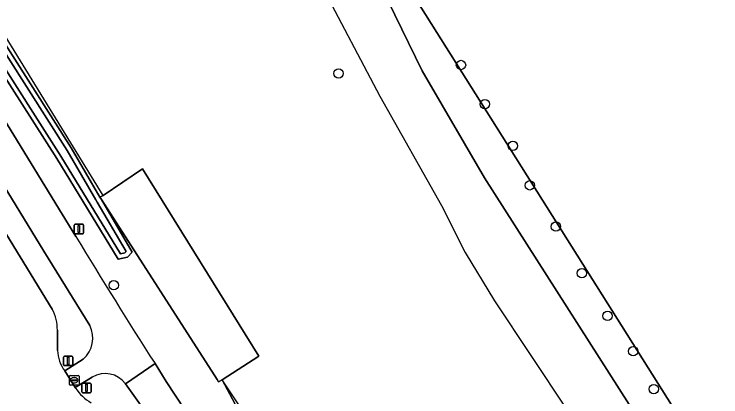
# Model space of a CAD drawing. Extents: x 162396 to 163643, y 386452 to 387406.
# Drawn here: x 163148.6 to 163222.4, y 386822.1 to 386862.1 of the extents above; entities that cross this region are included whole.
import ezdxf

# ---------------------------------------------------------------- set-up
doc = ezdxf.new("R2010")
doc.units = 0
for name, color, linetype in [('IMGEO_Afsluitpaal', 7, 'Continuous'), ('IMGEO_Berm_groen', 7, 'Continuous'), ('IMGEO_Boom', 7, 'Continuous'), ('IMGEO_Fietspad_gesloten', 7, 'Continuous'), ('IMGEO_Grasland_agrarisch', 7, 'Continuous'), ('IMGEO_Greppel_droge_sloot', 7, 'Continuous'), ('IMGEO_Groenvoorziening', 7, 'Continuous'), ('IMGEO_Hek', 7, 'Continuous'), ('IMGEO_Lichtmast', 7, 'Continuous'), ('IMGEO_Loofbos', 7, 'Continuous'), ('IMGEO_Oever', 7, 'Continuous'), ('IMGEO_Rijbaan_lokaal_gesloten', 7, 'Continuous'), ('IMGEO_Rioolput', 7, 'Continuous')]:
    doc.layers.add(name, color=color, linetype=linetype)

msp = doc.modelspace()

# ---------------------------------------------------------------- linework, layer by layer
at = {"layer": 'IMGEO_Afsluitpaal'}
for p, q in [((163153.762, 386825.494), (163153.762, 386826.294)), ((163153.762, 386826.294), (163153.762, 386825.494)), ((163153.862, 386826.394), (163154.652, 386826.394)), ((163154.652, 386826.394), (163153.862, 386826.394)), ((163154.752, 386826.294), (163154.752, 386825.494)), ((163154.752, 386825.494), (163154.752, 386826.294)), ((163154.652, 386825.394), (163153.862, 386825.394)), ((163153.862, 386825.394), (163154.652, 386825.394)), ((163155.781, 386823.572), (163156.571, 386823.572)), ((163156.571, 386823.572), (163155.781, 386823.572)), ((163155.681, 386822.672), (163155.681, 386823.472)), ((163155.681, 386823.472), (163155.681, 386822.672)), ((163156.671, 386823.472), (163156.671, 386822.672)), ((163156.671, 386822.672), (163156.671, 386823.472)), ((163156.571, 386822.572), (163155.781, 386822.572)), ((163155.781, 386822.572), (163156.571, 386822.572))]:
    msp.add_line(p, q, dxfattribs=at)
for points in [[(163154.182, 386826.269), (163154.332, 386826.269), (163154.332, 386825.519), (163154.182, 386825.519), (163154.182, 386826.269)], [(163156.101, 386823.447), (163156.251, 386823.447), (163156.251, 386822.697), (163156.101, 386822.697), (163156.101, 386823.447)]]:
    msp.add_lwpolyline(points, dxfattribs=at)
for centre, start, end in [((163153.862, 386826.294), 90, 180), ((163153.862, 386826.294), 90, 180), ((163154.652, 386826.294), 0, 90), ((163154.652, 386826.294), 360, 90), ((163153.862, 386825.494), 180, 270), ((163153.862, 386825.494), 180, 270), ((163154.652, 386825.494), 270, 0), ((163154.652, 386825.494), 270, 0), ((163155.781, 386823.472), 90, 180), ((163155.781, 386823.472), 90, 180), ((163156.571, 386823.472), 0, 90), ((163156.571, 386823.472), 360, 90), ((163155.781, 386822.672), 180, 270), ((163155.781, 386822.672), 180, 270), ((163156.571, 386822.672), 270, 0), ((163156.571, 386822.672), 270, 0)]:
    msp.add_arc(centre, 0.1, start, end, dxfattribs=at)
at = {"layer": 'IMGEO_Berm_groen'}
for points in [[(163058.321, 387013.033), (163062.245, 387003.85), (163065.679, 386996.007), (163072.387, 386981.888), (163076.252, 386973.982), (163079.946, 386966.717), (163082.017, 386962.946), (163085.197, 386957.174), (163087.753, 386952.543), (163088.198, 386951.737), (163088.644, 386950.931), (163089.035, 386950.226), (163090.045, 386948.352), (163091.713, 386945.359), (163103.715, 386924.646), (163109.912, 386913.996), (163113.552, 386907.796), (163119.49, 386897.68), (163133.047, 386874.854), (163141.068, 386861.652), (163143.895, 386857.051), (163155.065, 386838.871)], [(163137.525, 386860.5), (163135.447, 386859.2), (163152.596, 386831.287)], [(163156.522, 386829.586), (163151.706, 386837.322), (163140.88, 386855.017), (163137.525, 386860.5)], [(163176.823, 386808.612), (163169.719, 386819.345), (163169.722, 386819.713), (163169.769, 386819.969), (163169.86, 386820.212), (163169.991, 386820.436), (163170.16, 386820.634), (163170.359, 386820.798), (163170.58, 386820.926), (163170.821, 386821.013), (163171.069, 386821.057), (163171.283, 386821.062), (163171.448, 386821.02), (163171.696, 386820.982), (163171.995, 386820.854), (163170.355, 386823.925), (163169.97, 386823.689), (163169.808, 386823.934), (163157.726, 386842.718), (163160.934, 386837.244), (163160.448, 386836.704), (163159.466, 386836.49), (163153.066, 386846.995), (163145.801, 386858.335)], [(163153.131, 386829.081), (163153.162, 386826.991)], [(163153.899, 386824.837), (163155.833, 386826.069)], [(163163.33, 386825.605), (163164.508, 386823.754), (163175.18, 386807.528), (163180.968, 386798.728), (163194.029, 386778.889), (163199.051, 386771.28), (163213.462, 386749.442), (163231.76, 386721.686), (163235.22, 386716.438), (163236.276, 386714.767), (163237.965, 386712.184), (163239.968, 386708.924)], [(163156.778, 386824.198), (163154.987, 386823.127)], [(163160.232, 386819.135), (163161.463, 386817.28), (163175.537, 386795.977), (163177.565, 386797.312), (163172.158, 386805.532), (163161.633, 386821.534), (163160.23, 386823.512)], [(163154.987, 386823.127), (163155.029, 386823.06)]]:
    msp.add_lwpolyline(points, dxfattribs=at)
for centre, radius, start, end in [((163663.461, 387146.405), 594.175, 211.170168, 212.6774), ((163148.588, 386829.147), 4.543, 359.16551, 28.09888), ((163153.908, 386828.272), 2.926, 311.14753, 26.6841), ((163156.985, 386827.096), 3.825, 181.57355, 216.20364), ((163158.123, 386821.939), 2.629, 36.74953, 120.77109), ((163158.818, 386825.452), 4.481, 212.26248, 241.04808)]:
    msp.add_arc(centre, radius, start, end, dxfattribs=at)
at = {"layer": 'IMGEO_Boom'}
for centre in [(163195.285, 386856.762), (163182.505, 386855.889), (163197.783, 386852.681), (163200.711, 386848.329), (163202.459, 386844.207), (163205.197, 386839.91), (163207.912, 386835.037), (163159.02, 386833.783), (163210.594, 386830.582), (163213.263, 386826.897), (163215.412, 386822.947)]:
    msp.add_circle(centre, 0.489, dxfattribs=at)
at = {"layer": 'IMGEO_Fietspad_gesloten'}
for points in [[(163155.065, 386838.871), (163143.895, 386857.051), (163141.068, 386861.652), (163133.047, 386874.854), (163119.49, 386897.68), (163113.552, 386907.796), (163109.912, 386913.996), (163103.715, 386924.646), (163091.713, 386945.359), (163090.045, 386948.352), (163089.035, 386950.226), (163088.644, 386950.931), (163088.198, 386951.737), (163087.753, 386952.543), (163085.197, 386957.174), (163082.017, 386962.946), (163079.946, 386966.717), (163076.252, 386973.982), (163072.387, 386981.888), (163065.679, 386996.007), (163062.245, 387003.85), (163058.321, 387013.033)], [(163081.061, 386957.239), (163084.489, 386950.829), (163086.516, 386947.047), (163094.302, 386933.576), (163094.886, 386932.55), (163100.492, 386922.911), (163106.699, 386912.218), (163110.406, 386905.934), (163115.894, 386896.629), (163116.481, 386895.637), (163129.911, 386872.986), (163136.893, 386861.494), (163137.525, 386860.5), (163140.88, 386855.017), (163151.706, 386837.322), (163156.522, 386829.586)], [(163155.833, 386826.069), (163153.899, 386824.837), (163154.987, 386823.127), (163156.778, 386824.198)], [(163160.23, 386823.512), (163163.33, 386825.605)], [(163239.968, 386708.924), (163237.965, 386712.184), (163236.276, 386714.767), (163235.22, 386716.438), (163231.76, 386721.686), (163213.462, 386749.442), (163199.051, 386771.28), (163194.029, 386778.889), (163180.968, 386798.728), (163175.18, 386807.528), (163164.508, 386823.754), (163163.33, 386825.605), (163160.23, 386823.512), (163161.633, 386821.534), (163172.158, 386805.532), (163177.565, 386797.312), (163178.2, 386796.319), (163190.111, 386778.324), (163190.752, 386777.315), (163196.021, 386769.32), (163210.433, 386747.448), (163211.067, 386746.463), (163228.714, 386719.685), (163232.059, 386714.61)]]:
    msp.add_lwpolyline(points, dxfattribs=at)
for centre, radius, start, end in [((163663.461, 387146.405), 594.175, 211.170168, 212.6774), ((163153.908, 386828.272), 2.926, 311.14753, 26.6841), ((163158.123, 386821.939), 2.629, 36.74953, 120.77109)]:
    msp.add_arc(centre, radius, start, end, dxfattribs=at)
at = {"layer": 'IMGEO_Grasland_agrarisch'}
for points in [[(163098.137, 386941.992), (163116.399, 386910.212), (163128.365, 386889.63), (163142.301, 386867.412), (163154.565, 386848.11), (163157.583, 386842.961), (163157.905, 386843.143), (163162.006, 386845.923), (163174.171, 386826.377), (163170.355, 386823.925), (163171.995, 386820.854), (163236.272, 386723.927)], [(163235.136, 386787.68), (163216.236, 386816.043), (163197.732, 386844.982), (163191.23, 386856.151), (163174.841, 386889.755), (163172.087, 386897.016), (163168.662, 386906.464), (163165.325, 386912.714), (163162.168, 386919.578), (163160.923, 386923.218), (163160.71, 386923.14), (163159.865, 386923.64), (163159.615, 386924.127), (163159.672, 386924.975), (163159.9, 386925.126), (163153.316, 386936.308)]]:
    msp.add_lwpolyline(points, dxfattribs=at)
at = {"layer": 'IMGEO_Greppel_droge_sloot'}
msp.add_lwpolyline([(163097.315, 386939.553), (163112.918, 386912.637), (163115.235, 386908.793), (163127.243, 386888.864), (163141.007, 386866.745), (163146.215, 386858.615), (163153.49, 386847.26), (163159.708, 386837.054), (163160.184, 386837.158), (163160.318, 386837.307), (163157.295, 386842.465), (163157.152, 386842.708), (163154.138, 386847.849), (163141.878, 386867.145), (163127.937, 386889.371), (163115.966, 386909.962), (163097.705, 386941.74)], dxfattribs=at)
at = {"layer": 'IMGEO_Groenvoorziening'}
msp.add_lwpolyline([(163162.006, 386845.923), (163157.905, 386843.143), (163157.583, 386842.961), (163157.726, 386842.718), (163169.808, 386823.934), (163169.97, 386823.689), (163170.355, 386823.925), (163174.171, 386826.377)], close=True, dxfattribs=at)
at = {"layer": 'IMGEO_Hek'}
for points in [[(163151.444, 386926.314), (163169.441, 386893.188), (163173.918, 386879.608), (163180.768, 386864.97), (163186.791, 386853.497), (163193.239, 386842.115), (163195.735, 386837.188), (163198.786, 386832.168), (163210.173, 386815.029), (163222.866, 386796.643), (163228.631, 386788.707), (163231.334, 386784.687), (163233.745, 386780.403), (163235.932, 386775.388), (163238.281, 386769.292), (163242.717, 386754.901), (163247.666, 386742.304), (163264.281, 386714.052), (163281.425, 386681.211), (163292.986, 386657.47)], [(163157.905, 386843.143), (163119.211, 386906.146)], [(163170.355, 386823.925), (163174.171, 386826.377), (163162.006, 386845.923), (163157.905, 386843.143)], [(163182.505, 386805.637), (163170.355, 386823.925)]]:
    msp.add_lwpolyline(points, dxfattribs=at)
at = {"layer": 'IMGEO_Lichtmast'}
for p, q in [((163154.885, 386839.245), (163154.885, 386840.045)), ((163154.885, 386840.045), (163154.885, 386839.245)), ((163154.985, 386840.145), (163155.775, 386840.145)), ((163155.775, 386840.145), (163154.985, 386840.145)), ((163155.875, 386840.045), (163155.875, 386839.245)), ((163155.875, 386839.245), (163155.875, 386840.045)), ((163155.775, 386839.145), (163154.985, 386839.145)), ((163154.985, 386839.145), (163155.775, 386839.145))]:
    msp.add_line(p, q, dxfattribs=at)
msp.add_lwpolyline([(163155.305, 386840.02), (163155.455, 386840.02), (163155.455, 386839.27), (163155.305, 386839.27), (163155.305, 386840.02)], dxfattribs=at)
for centre, start, end in [((163154.985, 386840.045), 90, 180), ((163154.985, 386840.045), 90, 180), ((163155.775, 386840.045), 0, 90), ((163155.775, 386840.045), 360, 90), ((163154.985, 386839.245), 180, 270), ((163154.985, 386839.245), 180, 270), ((163155.775, 386839.245), 270, 0), ((163155.775, 386839.245), 270, 0)]:
    msp.add_arc(centre, 0.1, start, end, dxfattribs=at)
at = {"layer": 'IMGEO_Loofbos'}
msp.add_lwpolyline([(163235.121, 386957.854), (163219.76, 386951.296), (163206.254, 386945.152), (163187.944, 386936.373), (163166.722, 386925.922), (163177.175, 386889.432), (163179.541, 386881.174), (163240.519, 386784.428)], dxfattribs=at)
msp.add_lwpolyline([(163179.541, 386881.174), (163177.175, 386889.432), (163166.722, 386925.922), (163164.846, 386924.997), (163162.11, 386923.65), (163160.923, 386923.218), (163162.168, 386919.578), (163165.325, 386912.714), (163168.662, 386906.464), (163172.087, 386897.016), (163174.841, 386889.755), (163191.23, 386856.151), (163197.732, 386844.982), (163216.236, 386816.043), (163235.136, 386787.68), (163240.001, 386779.461), (163247.146, 386759.715), (163250.497, 386750.848), (163251.874, 386747.924), (163240.519, 386784.428)], close=True, dxfattribs=at)
at = {"layer": 'IMGEO_Oever'}
for points in [[(163089.008, 386953.161), (163092.32, 386947.094), (163093.973, 386944.513), (163096.88, 386939.306), (163112.488, 386912.383), (163114.805, 386908.538), (163126.817, 386888.603), (163140.584, 386866.478), (163145.801, 386858.335), (163153.066, 386846.995), (163159.466, 386836.49), (163160.448, 386836.704), (163160.934, 386837.244), (163157.726, 386842.718), (163157.583, 386842.961), (163154.565, 386848.11), (163142.301, 386867.412), (163128.365, 386889.63), (163116.399, 386910.212), (163098.137, 386941.992)], [(163097.705, 386941.74), (163115.966, 386909.962), (163127.937, 386889.371), (163141.878, 386867.145), (163154.138, 386847.849), (163157.152, 386842.708), (163157.295, 386842.465), (163160.318, 386837.307), (163160.184, 386837.158), (163159.708, 386837.054), (163153.49, 386847.26), (163146.215, 386858.615), (163141.007, 386866.745), (163127.243, 386888.864), (163115.235, 386908.793), (163112.918, 386912.637), (163097.315, 386939.553)]]:
    msp.add_lwpolyline(points, dxfattribs=at)
at = {"layer": 'IMGEO_Rijbaan_lokaal_gesloten'}
for points in [[(163152.596, 386831.287), (163135.447, 386859.2), (163134.797, 386860.218), (163127.83, 386871.73), (163114.367, 386894.296), (163113.745, 386895.358), (163111.839, 386898.512)], [(163153.162, 386826.991), (163153.131, 386829.081)], [(163155.029, 386823.06), (163154.987, 386823.127), (163153.899, 386824.837)]]:
    msp.add_lwpolyline(points, dxfattribs=at)
for centre, radius, start, end in [((163148.588, 386829.147), 4.543, 359.16551, 28.09888), ((163156.985, 386827.096), 3.825, 181.57355, 216.20364), ((163158.818, 386825.452), 4.481, 212.26248, 241.04808)]:
    msp.add_arc(centre, radius, start, end, dxfattribs=at)
at = {"layer": 'IMGEO_Rioolput'}
for p, q in [((163154.392, 386823.438), (163154.392, 386824.29)), ((163154.467, 386824.364), (163155.319, 386824.364)), ((163155.393, 386824.29), (163155.393, 386823.438)), ((163154.651, 386823.858), (163154.651, 386823.87)), ((163155.089, 386823.821), (163154.691, 386823.821)), ((163154.694, 386823.907), (163155.092, 386823.907)), ((163154.903, 386823.584), (163154.878, 386823.584)), ((163154.88, 386824.144), (163154.905, 386824.144)), ((163155.135, 386823.87), (163155.135, 386823.858)), ((163155.319, 386823.364), (163154.467, 386823.364))]:
    msp.add_line(p, q, dxfattribs=at)
for points in [[(163154.392, 386823.438), (163154.392, 386824.29)], [(163154.467, 386824.364), (163155.319, 386824.364)], [(163155.393, 386824.29), (163155.393, 386823.438)], [(163155.319, 386823.364), (163154.467, 386823.364)]]:
    msp.add_lwpolyline(points, dxfattribs=at)
for centre, radius, start, end in [((163154.469, 386824.288), 0.0765, 91.55205, 178.44795), ((163154.469, 386824.288), 0.0765, 91.55205, 178.44795), ((163155.317, 386824.288), 0.0765, 1.55205, 88.44795), ((163155.317, 386824.288), 0.0765, 1.55205, 88.44795), ((163154.691, 386823.867), 0.0403, 85.87752, 175.75265), ((163154.688, 386823.857), 0.0366, 178.93798, 274.71019), ((163155.092, 386823.864), 0.043, 264.86636, 352.45326), ((163155.096, 386823.869), 0.0386, 1.73085, 96.63898), ((163154.469, 386823.44), 0.0765, 181.55205, 268.44795), ((163154.469, 386823.44), 0.0765, 181.55205, 268.44795), ((163155.317, 386823.44), 0.0765, 271.55205, 358.44795), ((163155.317, 386823.44), 0.0765, 271.55205, 358.44795)]:
    msp.add_arc(centre, radius, start, end, dxfattribs=at)
for centre, major_axis, ratio, start_param, end_param in [((163154.879, 386823.864), (-0.387, 0.002), 0.722429, 4.712389, 7.853982), ((163154.904, 386823.864), (-0.39, 0.002), 0.717154, 1.570796, 4.712389)]:
    msp.add_ellipse(centre, major_axis=major_axis, ratio=ratio, start_param=start_param, end_param=end_param, dxfattribs=at)

doc.saveas('drawing.dxf')
